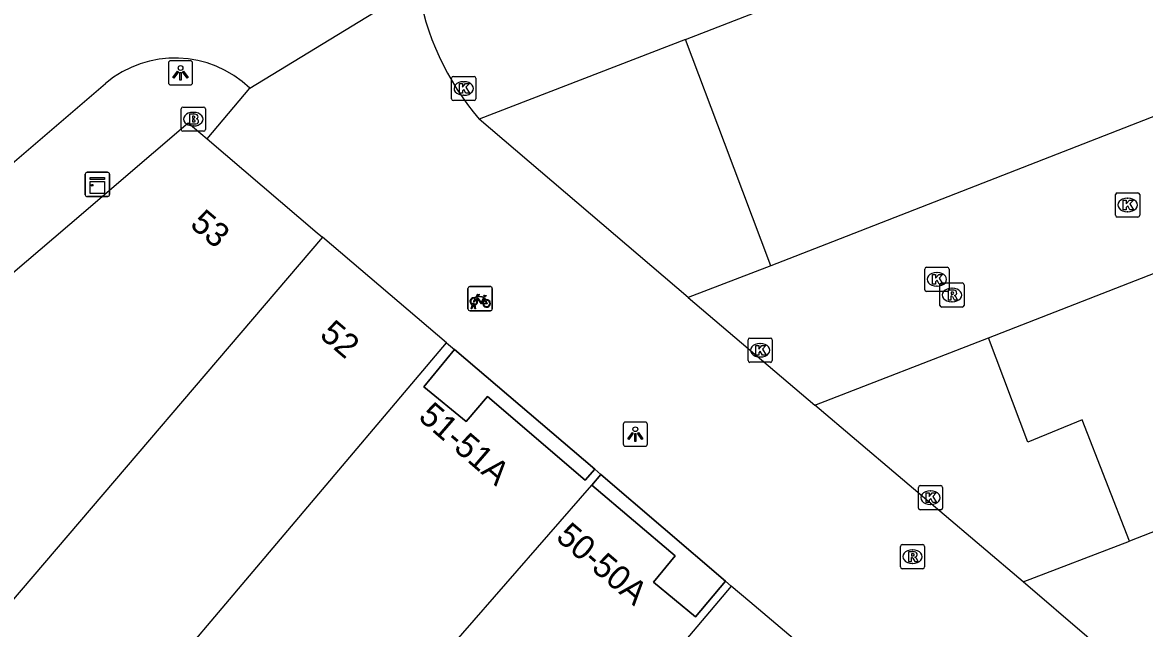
# Model space of a CAD drawing. Extents: x 160379 to 161131, y 383940 to 384849.
# Drawn here: x 160793.3 to 160839.62, y 384693.88 to 384718.91 of the extents above; entities that cross this region are included whole.
import ezdxf

# ---------------------------------------------------------------- set-up
doc = ezdxf.new("R2010")
doc.units = 0
for name, color, linetype in [('IMGEO_Brandkraan', 7, 'Continuous'), ('IMGEO_Fietsenrek', 7, 'Continuous'), ('IMGEO_Kast', 7, 'Continuous'), ('IMGEO_Kolk', 7, 'Continuous'), ('IMGEO_Lichtpunt', 7, 'Continuous'), ('IMGEO_Pand', 7, 'Continuous'), ('IMGEO_Pand_nummerreeks', 7, 'Continuous'), ('IMGEO_Pand_overbouw', 7, 'Continuous'), ('IMGEO_Parkeervlak_open', 7, 'Continuous'), ('IMGEO_Rijbaan_lokaal_open', 7, 'Continuous'), ('IMGEO_Rioolput', 7, 'Continuous')]:
    doc.layers.add(name, color=color, linetype=linetype)

msp = doc.modelspace()

# ---------------------------------------------------------------- linework, layer by layer
at = {"layer": 'IMGEO_Brandkraan'}
for p, q in [((160799.857, 384714.489), (160799.857, 384715.341)), ((160799.932, 384715.415), (160800.784, 384715.415)), ((160800.345, 384715.195), (160800.37, 384715.195)), ((160800.858, 384715.341), (160800.858, 384714.489)), ((160800.784, 384714.415), (160799.932, 384714.415)), ((160800.368, 384714.635), (160800.343, 384714.635))]:
    msp.add_line(p, q, dxfattribs=at)
for points in [[(160799.857, 384714.489), (160799.857, 384715.341)], [(160799.932, 384715.415), (160800.784, 384715.415)], [(160800.858, 384715.341), (160800.858, 384714.489)], [(160800.205, 384715.115), (160800.205, 384714.715), (160800.418, 384714.715)], [(160800.436, 384715.115), (160800.205, 384715.115)], [(160800.384, 384715.034), (160800.33, 384715.034), (160800.33, 384714.958)], [(160800.33, 384714.958), (160800.383, 384714.958)], [(160800.392, 384714.882), (160800.33, 384714.882), (160800.33, 384714.801)], [(160800.33, 384714.801), (160800.392, 384714.801)], [(160800.784, 384714.415), (160799.932, 384714.415)]]:
    msp.add_lwpolyline(points, dxfattribs=at)
for centre, radius, start, end in [((160799.934, 384715.339), 0.0765, 91.552, 178.448), ((160799.934, 384715.339), 0.0765, 91.552, 178.448), ((160800.782, 384715.339), 0.0765, 1.552, 88.448), ((160800.782, 384715.339), 0.0765, 1.552, 88.448), ((160800.385, 384714.996), 0.0379, 267.8285, 90.9355), ((160800.393, 384714.841), 0.0404, 269.8759, 90.5077), ((160800.424, 384714.966), 0.251, 268.6676, 293.5347), ((160800.44, 384714.97), 0.145, 59.4692, 91.5367), ((160800.465, 384715.017), 0.0922, 285.5137, 58.1501), ((160800.47, 384714.825), 0.105, 301.3115, 78.989), ((160799.934, 384714.491), 0.0765, 181.552, 268.448), ((160799.934, 384714.491), 0.0765, 181.552, 268.448), ((160800.782, 384714.491), 0.0765, 271.552, 358.448), ((160800.782, 384714.491), 0.0765, 271.552, 358.448)]:
    msp.add_arc(centre, radius, start, end, dxfattribs=at)
for centre, major_axis, ratio, start_param, end_param in [((160800.344, 384714.915), (-0.387, 0.002), 0.722429, 4.712389, 7.853982), ((160800.369, 384714.915), (-0.39, 0.002), 0.717154, 1.570796, 4.712389)]:
    msp.add_ellipse(centre, major_axis=major_axis, ratio=ratio, start_param=start_param, end_param=end_param, dxfattribs=at)
at = {"layer": 'IMGEO_Fietsenrek'}
for p, q in [((160811.695, 384707.079), (160811.695, 384707.92)), ((160811.695, 384707.92), (160811.695, 384707.079)), ((160811.77, 384708.004), (160812.611, 384708.004)), ((160812.611, 384708.004), (160811.77, 384708.004)), ((160812.695, 384707.929), (160812.695, 384707.088)), ((160812.695, 384707.088), (160812.695, 384707.929)), ((160811.933, 384707.26), (160811.932, 384707.264)), ((160811.964, 384707.271), (160811.965, 384707.264)), ((160812.382, 384707.553), (160812.418, 384707.458)), ((160812.62, 384707.004), (160811.779, 384707.004)), ((160811.779, 384707.004), (160812.62, 384707.004)), ((160811.822, 384707.088), (160811.861, 384707.248)), ((160811.856, 384707.088), (160811.822, 384707.088)), ((160811.891, 384707.236), (160811.856, 384707.088)), ((160811.974, 384707.088), (160811.94, 384707.23)), ((160811.972, 384707.234), (160812.007, 384707.088)), ((160812.007, 384707.088), (160811.974, 384707.088))]:
    msp.add_line(p, q, dxfattribs=at)
for points in [[(160812.029, 384707.478), (160811.977, 384707.388), (160811.937, 384707.363), (160811.938, 384707.41), (160811.993, 384707.504)], [(160812.008, 384707.53), (160812.103, 384707.694), (160812.189, 384707.68), (160812.191, 384707.671), (160812.135, 384707.66), (160812.108, 384707.615), (160812.364, 384707.574)], [(160812.304, 384707.286), (160812.254, 384707.286), (160812.063, 384707.537), (160812.044, 384707.505)], [(160812.351, 384707.549), (160812.094, 384707.59), (160812.077, 384707.561), (160812.244, 384707.341), (160812.351, 384707.549)], [(160812.399, 384707.451), (160812.369, 384707.528), (160812.26, 384707.31), (160812.303, 384707.31)], [(160812.333, 384707.31), (160812.453, 384707.309), (160812.409, 384707.423)], [(160812.429, 384707.43), (160812.484, 384707.285), (160812.334, 384707.285)], [(160812.364, 384707.574), (160812.389, 384707.623), (160812.383, 384707.627), (160812.36, 384707.631), (160812.348, 384707.638), (160812.347, 384707.641), (160812.349, 384707.646), (160812.444, 384707.631), (160812.446, 384707.621), (160812.436, 384707.608), (160812.424, 384707.602), (160812.41, 384707.608), (160812.382, 384707.553)]]:
    msp.add_lwpolyline(points, dxfattribs=at)
for centre, radius, start, end in [((160811.773, 384707.926), 0.0779, 92.4484, 184.2845), ((160811.773, 384707.926), 0.0779, 92.4484, 184.2845), ((160812.617, 384707.926), 0.0779, 2.4484, 94.2845), ((160812.617, 384707.926), 0.0779, 2.4484, 94.2845), ((160811.935, 384707.389), 0.159, 62.6766, 242.1369), ((160811.935, 384707.389), 0.129, 63.3192, 238.903), ((160811.915, 384707.26), 0.0499, 12.8025, 158.6934), ((160811.915, 384707.26), 0.0174, 12.8025, 163.4502), ((160811.935, 384707.389), 0.129, 253.415, 269.0204), ((160811.935, 384707.389), 0.129, 283.6043, 43.4302), ((160811.935, 384707.389), 0.159, 283.5766, 46.6042), ((160812.462, 384707.305), 0.159, 113.3408, 178.3217), ((160812.462, 384707.305), 0.159, 187.0065, 105.7708), ((160812.462, 384707.305), 0.129, 113.923, 177.9556), ((160812.462, 384707.305), 0.129, 188.6715, 104.5883), ((160811.773, 384707.082), 0.0779, 182.4484, 274.2845), ((160811.773, 384707.082), 0.0779, 182.4484, 274.2845), ((160811.935, 384707.389), 0.159, 253.9967, 271.7867), ((160812.617, 384707.082), 0.0779, 272.4484, 4.2845), ((160812.617, 384707.082), 0.0779, 272.4484, 4.2845)]:
    msp.add_arc(centre, radius, start, end, dxfattribs=at)
at = {"layer": 'IMGEO_Kast'}
for p, q in [((160795.9, 384711.796), (160795.9, 384712.637)), ((160795.9, 384712.637), (160795.9, 384711.796)), ((160795.975, 384712.721), (160796.816, 384712.721)), ((160796.816, 384712.721), (160795.975, 384712.721)), ((160796.9, 384712.646), (160796.9, 384711.805)), ((160796.9, 384711.805), (160796.9, 384712.646)), ((160796.825, 384711.721), (160795.984, 384711.721)), ((160795.984, 384711.721), (160796.825, 384711.721))]:
    msp.add_line(p, q, dxfattribs=at)
for points in [[(160796.095, 384712.511), (160796.695, 384712.511), (160796.695, 384712.426), (160796.095, 384712.426), (160796.095, 384712.511)], [(160796.095, 384712.336), (160796.695, 384712.336), (160796.695, 384711.847), (160796.095, 384711.847), (160796.095, 384712.336)]]:
    msp.add_lwpolyline(points, dxfattribs=at)
msp.add_circle((160796.179, 384712.185), 0.0377, dxfattribs=at)
for centre, start, end in [((160795.978, 384712.643), 92.4484, 184.2845), ((160795.978, 384712.643), 92.4484, 184.2845), ((160796.822, 384712.643), 2.4484, 94.2845), ((160796.822, 384712.643), 2.4484, 94.2845), ((160795.978, 384711.799), 182.4484, 274.2845), ((160795.978, 384711.799), 182.4484, 274.2845), ((160796.822, 384711.799), 272.4484, 4.2845), ((160796.822, 384711.799), 272.4484, 4.2845)]:
    msp.add_arc(centre, 0.0779, start, end, dxfattribs=at)
at = {"layer": 'IMGEO_Kolk'}
for p, q in [((160811.019, 384715.755), (160811.019, 384716.607)), ((160811.094, 384716.681), (160811.946, 384716.681)), ((160812.02, 384716.607), (160812.02, 384715.755)), ((160811.507, 384716.461), (160811.532, 384716.461)), ((160811.946, 384715.681), (160811.094, 384715.681)), ((160811.53, 384715.901), (160811.505, 384715.901)), ((160838.422, 384710.945), (160838.422, 384711.797)), ((160838.497, 384711.871), (160839.349, 384711.871)), ((160838.91, 384711.651), (160838.935, 384711.651)), ((160839.423, 384711.797), (160839.423, 384710.945)), ((160838.933, 384711.091), (160838.908, 384711.091)), ((160839.349, 384710.871), (160838.497, 384710.871)), ((160830.55, 384707.874), (160830.55, 384708.726)), ((160830.625, 384708.8), (160831.477, 384708.8)), ((160831.551, 384708.726), (160831.551, 384707.874)), ((160831.038, 384708.58), (160831.063, 384708.58)), ((160831.477, 384707.8), (160830.625, 384707.8)), ((160831.061, 384708.02), (160831.036, 384708.02)), ((160823.329, 384705.874), (160824.181, 384705.874)), ((160823.254, 384704.948), (160823.254, 384705.8)), ((160823.742, 384705.654), (160823.767, 384705.654)), ((160824.255, 384705.8), (160824.255, 384704.948)), ((160823.765, 384705.094), (160823.74, 384705.094)), ((160824.181, 384704.874), (160823.329, 384704.874)), ((160830.287, 384698.859), (160830.287, 384699.711)), ((160830.362, 384699.785), (160831.214, 384699.785)), ((160830.775, 384699.565), (160830.8, 384699.565)), ((160831.288, 384699.711), (160831.288, 384698.859)), ((160830.798, 384699.005), (160830.773, 384699.005)), ((160831.214, 384698.785), (160830.362, 384698.785))]:
    msp.add_line(p, q, dxfattribs=at)
for points in [[(160811.019, 384715.755), (160811.019, 384716.607)], [(160811.094, 384716.681), (160811.946, 384716.681)], [(160812.02, 384716.607), (160812.02, 384715.755)], [(160811.34, 384716.381), (160811.463, 384716.381), (160811.463, 384716.23), (160811.593, 384716.381), (160811.757, 384716.381), (160811.611, 384716.23), (160811.764, 384715.981), (160811.612, 384715.981), (160811.527, 384716.145), (160811.463, 384716.078), (160811.463, 384715.981), (160811.34, 384715.981), (160811.34, 384716.381)], [(160811.946, 384715.681), (160811.094, 384715.681)], [(160838.422, 384710.945), (160838.422, 384711.797)], [(160838.497, 384711.871), (160839.349, 384711.871)], [(160838.743, 384711.571), (160838.866, 384711.571), (160838.866, 384711.42), (160838.996, 384711.571), (160839.16, 384711.571), (160839.014, 384711.42), (160839.167, 384711.171), (160839.015, 384711.171), (160838.93, 384711.335), (160838.866, 384711.268), (160838.866, 384711.171), (160838.743, 384711.171), (160838.743, 384711.571)], [(160839.423, 384711.797), (160839.423, 384710.945)], [(160839.349, 384710.871), (160838.497, 384710.871)], [(160830.55, 384707.874), (160830.55, 384708.726)], [(160830.625, 384708.8), (160831.477, 384708.8)], [(160831.551, 384708.726), (160831.551, 384707.874)], [(160830.871, 384708.5), (160830.994, 384708.5), (160830.994, 384708.349), (160831.124, 384708.5), (160831.288, 384708.5), (160831.142, 384708.349), (160831.295, 384708.1), (160831.143, 384708.1), (160831.058, 384708.264), (160830.994, 384708.197), (160830.994, 384708.1), (160830.871, 384708.1), (160830.871, 384708.5)], [(160831.477, 384707.8), (160830.625, 384707.8)], [(160823.329, 384705.874), (160824.181, 384705.874)], [(160823.254, 384704.948), (160823.254, 384705.8)], [(160823.575, 384705.574), (160823.698, 384705.574), (160823.698, 384705.423), (160823.828, 384705.574), (160823.992, 384705.574), (160823.846, 384705.423), (160823.999, 384705.174), (160823.847, 384705.174), (160823.762, 384705.338), (160823.698, 384705.271), (160823.698, 384705.174), (160823.575, 384705.174), (160823.575, 384705.574)], [(160824.255, 384705.8), (160824.255, 384704.948)], [(160824.181, 384704.874), (160823.329, 384704.874)], [(160830.287, 384698.859), (160830.287, 384699.711)], [(160830.362, 384699.785), (160831.214, 384699.785)], [(160830.608, 384699.485), (160830.731, 384699.485), (160830.731, 384699.334), (160830.861, 384699.485), (160831.025, 384699.485), (160830.879, 384699.334), (160831.032, 384699.085), (160830.88, 384699.085), (160830.795, 384699.249), (160830.731, 384699.182), (160830.731, 384699.085), (160830.608, 384699.085), (160830.608, 384699.485)], [(160831.288, 384699.711), (160831.288, 384698.859)], [(160831.214, 384698.785), (160830.362, 384698.785)]]:
    msp.add_lwpolyline(points, dxfattribs=at)
for centre, start, end in [((160811.096, 384716.605), 91.552, 178.448), ((160811.096, 384716.605), 91.552, 178.448), ((160811.944, 384716.605), 1.552, 88.448), ((160811.944, 384716.605), 1.552, 88.448), ((160811.096, 384715.757), 181.552, 268.448), ((160811.096, 384715.757), 181.552, 268.448), ((160811.944, 384715.757), 271.552, 358.448), ((160811.944, 384715.757), 271.552, 358.448), ((160838.499, 384711.795), 91.552, 178.448), ((160838.499, 384711.795), 91.552, 178.448), ((160839.347, 384711.795), 1.552, 88.448), ((160839.347, 384711.795), 1.552, 88.448), ((160838.499, 384710.947), 181.552, 268.448), ((160838.499, 384710.947), 181.552, 268.448), ((160839.347, 384710.947), 271.552, 358.448), ((160839.347, 384710.947), 271.552, 358.448), ((160830.627, 384708.724), 91.552, 178.448), ((160830.627, 384708.724), 91.552, 178.448), ((160831.475, 384708.724), 1.552, 88.448), ((160831.475, 384708.724), 1.552, 88.448), ((160830.627, 384707.876), 181.552, 268.448), ((160830.627, 384707.876), 181.552, 268.448), ((160831.475, 384707.876), 271.552, 358.448), ((160831.475, 384707.876), 271.552, 358.448), ((160823.331, 384705.798), 91.552, 178.448), ((160823.331, 384705.798), 91.552, 178.448), ((160824.179, 384705.798), 1.552, 88.448), ((160824.179, 384705.798), 1.552, 88.448), ((160823.331, 384704.95), 181.552, 268.448), ((160823.331, 384704.95), 181.552, 268.448), ((160824.179, 384704.95), 271.552, 358.448), ((160824.179, 384704.95), 271.552, 358.448), ((160830.364, 384699.709), 91.552, 178.448), ((160830.364, 384699.709), 91.552, 178.448), ((160831.212, 384699.709), 1.552, 88.448), ((160831.212, 384699.709), 1.552, 88.448), ((160830.364, 384698.861), 181.552, 268.448), ((160830.364, 384698.861), 181.552, 268.448), ((160831.212, 384698.861), 271.552, 358.448), ((160831.212, 384698.861), 271.552, 358.448)]:
    msp.add_arc(centre, 0.0765, start, end, dxfattribs=at)
for centre, major_axis, ratio, start_param, end_param in [((160811.506, 384716.181), (-0.387, 0.002), 0.722429, 4.712389, 7.853982), ((160811.531, 384716.181), (-0.39, 0.002), 0.717154, 1.570796, 4.712389), ((160838.909, 384711.371), (-0.387, 0.002), 0.722429, 4.712389, 7.853982), ((160838.934, 384711.371), (-0.39, 0.002), 0.717154, 1.570796, 4.712389), ((160831.037, 384708.3), (-0.387, 0.002), 0.722429, 4.712389, 7.853982), ((160831.062, 384708.3), (-0.39, 0.002), 0.717154, 1.570796, 4.712389), ((160823.741, 384705.374), (-0.387, 0.002), 0.722429, 4.712389, 7.853982), ((160823.766, 384705.374), (-0.39, 0.002), 0.717154, 1.570796, 4.712389), ((160830.774, 384699.285), (-0.387, 0.002), 0.722429, 4.712389, 7.853982), ((160830.799, 384699.285), (-0.39, 0.002), 0.717154, 1.570796, 4.712389)]:
    msp.add_ellipse(centre, major_axis=major_axis, ratio=ratio, start_param=start_param, end_param=end_param, dxfattribs=at)
at = {"layer": 'IMGEO_Lichtpunt'}
for p, q in [((160799.332, 384717.229), (160799.332, 384716.422)), ((160799.332, 384717.229), (160799.332, 384716.422)), ((160800.234, 384717.324), (160799.426, 384717.324)), ((160800.234, 384717.324), (160799.426, 384717.324)), ((160800.328, 384716.422), (160800.328, 384717.229)), ((160800.328, 384716.422), (160800.328, 384717.229)), ((160799.426, 384716.328), (160800.234, 384716.328)), ((160799.426, 384716.328), (160800.234, 384716.328)), ((160818.105, 384702.313), (160818.105, 384701.506)), ((160818.105, 384702.313), (160818.105, 384701.506)), ((160819.007, 384702.408), (160818.199, 384702.408)), ((160819.007, 384702.408), (160818.199, 384702.408)), ((160819.101, 384701.506), (160819.101, 384702.313)), ((160819.101, 384701.506), (160819.101, 384702.313)), ((160818.199, 384701.412), (160819.007, 384701.412)), ((160818.199, 384701.412), (160819.007, 384701.412))]:
    msp.add_line(p, q, dxfattribs=at)
for points in [[(160799.706, 384716.893), (160799.745, 384716.865), (160799.557, 384716.603), (160799.519, 384716.63), (160799.706, 384716.893)], [(160799.808, 384716.845), (160799.855, 384716.845), (160799.855, 384716.523), (160799.808, 384716.523), (160799.808, 384716.845)], [(160799.918, 384716.865), (160799.956, 384716.892), (160800.143, 384716.63), (160800.104, 384716.602), (160799.918, 384716.865)], [(160818.479, 384701.977), (160818.518, 384701.949), (160818.33, 384701.687), (160818.292, 384701.714), (160818.479, 384701.977)], [(160818.581, 384701.929), (160818.628, 384701.929), (160818.628, 384701.607), (160818.581, 384701.607), (160818.581, 384701.929)], [(160818.691, 384701.949), (160818.729, 384701.976), (160818.916, 384701.714), (160818.877, 384701.686), (160818.691, 384701.949)]]:
    msp.add_lwpolyline(points, dxfattribs=at)
for centre in [(160799.831, 384717.027), (160818.604, 384702.111)]:
    msp.add_circle(centre, 0.0994, dxfattribs=at)
for centre, start, end in [((160799.426, 384717.229), 90, 180), ((160799.426, 384717.229), 90, 180), ((160800.234, 384717.229), 0, 90), ((160800.234, 384717.229), 0, 90), ((160799.426, 384716.422), 180, 270), ((160799.426, 384716.422), 180, 270), ((160800.234, 384716.422), 270, 0), ((160800.234, 384716.422), 270, 360), ((160818.199, 384702.313), 90, 180), ((160818.199, 384702.313), 90, 180), ((160819.007, 384702.313), 0, 90), ((160819.007, 384702.313), 0, 90), ((160818.199, 384701.506), 180, 270), ((160818.199, 384701.506), 180, 270), ((160819.007, 384701.506), 270, 0), ((160819.007, 384701.506), 270, 360)]:
    msp.add_arc(centre, 0.0946, start, end, dxfattribs=at)
at = {"layer": 'IMGEO_Pand'}
for points in [[(160785.646, 384702.376), (160795.822, 384711.063), (160797.289, 384712.315), (160800.15, 384714.757), (160800.924, 384714.098)], [(160800.924, 384714.098), (160805.469, 384710.226), (160805.684, 384710.042)], [(160805.684, 384710.042), (160792.767, 384694.898), (160785.646, 384702.376)], [(160810.813, 384705.674), (160805.684, 384710.042)], [(160791.714, 384684.785), (160797.188, 384690.011), (160797.403, 384689.827), (160810.813, 384705.674)], [(160816.925, 384700.463), (160816.537, 384700.011), (160812.503, 384703.469), (160811.619, 384702.434), (160809.878, 384703.859), (160811.145, 384705.406)], [(160810.813, 384705.674), (160811.145, 384705.406)], [(160816.925, 384700.463), (160817.183, 384700.242)], [(160816.812, 384699.809), (160817.183, 384700.242)], [(160799.885, 384676.274), (160804.679, 384681.851), (160802.606, 384683.502), (160816.812, 384699.809)], [(160822.33, 384695.835), (160821.08, 384694.368), (160819.348, 384695.804), (160820.241, 384696.882), (160816.812, 384699.809)], [(160822.33, 384695.835), (160822.565, 384695.633)], [(160822.565, 384695.633), (160810.911, 384681.827), (160803.216, 384672.805)], [(160828.776, 384690.376), (160823.332, 384694.984), (160822.565, 384695.633)]]:
    msp.add_lwpolyline(points, dxfattribs=at)
at = {"layer": 'IMGEO_Pand_overbouw'}
for points in [[(160816.925, 384700.463), (160811.145, 384705.406), (160809.878, 384703.859), (160811.619, 384702.434), (160812.503, 384703.469), (160816.537, 384700.011)], [(160816.812, 384699.809), (160820.241, 384696.882), (160819.348, 384695.804), (160821.08, 384694.368), (160822.33, 384695.835), (160817.183, 384700.242)]]:
    msp.add_lwpolyline(points, close=True, dxfattribs=at)
at = {"layer": 'IMGEO_Parkeervlak_open'}
for points in [[(160824.191, 384708.865), (160822.279, 384713.938), (160820.67, 384718.206)], [(160838.999, 384697.485), (160837.049, 384702.497), (160834.8, 384701.574), (160833.184, 384705.883)]]:
    msp.add_lwpolyline(points, dxfattribs=at)
at = {"layer": 'IMGEO_Rijbaan_lokaal_open'}
for points in [[(160820.67, 384718.206), (160846.624, 384728.28), (160874.848, 384739.37)], [(160878.411, 384730.02), (160826.499, 384709.757), (160824.191, 384708.865)], [(160833.184, 384705.883), (160880.591, 384724.4)], [(160802.687, 384716.196), (160809.621, 384720.435)], [(160820.67, 384718.206), (160812.16, 384714.918)], [(160792.784, 384713.001), (160796.73, 384716.389)], [(160800.924, 384714.098), (160802.687, 384716.196)], [(160884.187, 384715.141), (160838.999, 384697.485)], [(160820.786, 384707.548), (160812.16, 384714.918)], [(160824.191, 384708.865), (160820.786, 384707.548)], [(160820.786, 384707.548), (160826.013, 384703.108)], [(160826.013, 384703.108), (160833.184, 384705.883)], [(160811.145, 384705.406), (160816.925, 384700.463)], [(160834.611, 384695.805), (160826.013, 384703.108)], [(160817.183, 384700.242), (160822.33, 384695.835)], [(160834.611, 384695.805), (160838.999, 384697.485)], [(160839.867, 384691.302), (160834.611, 384695.805)]]:
    msp.add_lwpolyline(points, dxfattribs=at)
for centre, radius, start, end in [((160820.545, 384722.12), 11.053, 188.7665, 220.6586), ((160799.601, 384712.98), 4.457, 46.1838, 130.1049)]:
    msp.add_arc(centre, radius, start, end, dxfattribs=at)
at = {"layer": 'IMGEO_Rioolput'}
for p, q in [((160831.173, 384707.227), (160831.173, 384708.079)), ((160831.248, 384708.153), (160832.1, 384708.153)), ((160831.661, 384707.933), (160831.686, 384707.933)), ((160832.174, 384708.079), (160832.174, 384707.227)), ((160831.684, 384707.373), (160831.659, 384707.373)), ((160832.1, 384707.153), (160831.248, 384707.153)), ((160829.543, 384696.425), (160829.543, 384697.277)), ((160829.618, 384697.351), (160830.47, 384697.351)), ((160830.031, 384697.131), (160830.056, 384697.131)), ((160830.544, 384697.277), (160830.544, 384696.425)), ((160830.47, 384696.351), (160829.618, 384696.351)), ((160830.054, 384696.571), (160830.029, 384696.571))]:
    msp.add_line(p, q, dxfattribs=at)
for points in [[(160831.173, 384707.227), (160831.173, 384708.079)], [(160831.248, 384708.153), (160832.1, 384708.153)], [(160831.762, 384707.851), (160831.51, 384707.853), (160831.51, 384707.453)], [(160831.688, 384707.772), (160831.634, 384707.772), (160831.634, 384707.691)], [(160832.174, 384708.079), (160832.174, 384707.227)], [(160831.51, 384707.453), (160831.634, 384707.453), (160831.634, 384707.615), (160831.645, 384707.615)], [(160831.634, 384707.691), (160831.686, 384707.691)], [(160831.692, 384707.586), (160831.763, 384707.453), (160831.903, 384707.453), (160831.838, 384707.579)], [(160832.1, 384707.153), (160831.248, 384707.153)], [(160829.543, 384696.425), (160829.543, 384697.277)], [(160829.618, 384697.351), (160830.47, 384697.351)], [(160830.544, 384697.277), (160830.544, 384696.425)], [(160830.132, 384697.049), (160829.88, 384697.051), (160829.88, 384696.651)], [(160829.88, 384696.651), (160830.004, 384696.651), (160830.004, 384696.813), (160830.015, 384696.813)], [(160830.058, 384696.97), (160830.004, 384696.97), (160830.004, 384696.889)], [(160830.004, 384696.889), (160830.056, 384696.889)], [(160830.062, 384696.784), (160830.133, 384696.651), (160830.273, 384696.651), (160830.208, 384696.777)], [(160830.47, 384696.351), (160829.618, 384696.351)]]:
    msp.add_lwpolyline(points, dxfattribs=at)
for centre, radius, start, end in [((160831.25, 384708.077), 0.0765, 91.552, 178.448), ((160831.25, 384708.077), 0.0765, 91.552, 178.448), ((160831.694, 384707.676), 0.0964, 77.0061, 93.1865), ((160831.708, 384707.733), 0.0378, 276.6634, 79.6772), ((160831.761, 384707.741), 0.109, 350.3612, 89.416), ((160831.759, 384707.741), 0.112, 277.5842, 350.9817), ((160832.098, 384708.077), 0.0765, 1.552, 88.448), ((160832.098, 384708.077), 0.0765, 1.552, 88.448), ((160831.644, 384707.562), 0.0533, 26.0293, 88.6989), ((160831.67, 384707.88), 0.19, 274.7715, 282.9687), ((160831.743, 384707.526), 0.108, 29.5134, 73.7905), ((160831.25, 384707.229), 0.0765, 181.552, 268.448), ((160831.25, 384707.229), 0.0765, 181.552, 268.448), ((160832.098, 384707.229), 0.0765, 271.552, 358.448), ((160832.098, 384707.229), 0.0765, 271.552, 358.448), ((160829.62, 384697.275), 0.0765, 91.552, 178.448), ((160829.62, 384697.275), 0.0765, 91.552, 178.448), ((160830.468, 384697.275), 0.0765, 1.552, 88.448), ((160830.468, 384697.275), 0.0765, 1.552, 88.448), ((160830.014, 384696.76), 0.0533, 26.0293, 88.6989), ((160830.04, 384697.078), 0.19, 274.7715, 282.9687), ((160830.064, 384696.874), 0.0964, 77.0061, 93.1865), ((160830.078, 384696.931), 0.0378, 276.6634, 79.6772), ((160830.131, 384696.939), 0.109, 350.3612, 89.416), ((160830.129, 384696.939), 0.112, 277.5842, 350.9817), ((160830.113, 384696.724), 0.108, 29.5134, 73.7905), ((160829.62, 384696.427), 0.0765, 181.552, 268.448), ((160829.62, 384696.427), 0.0765, 181.552, 268.448), ((160830.468, 384696.427), 0.0765, 271.552, 358.448), ((160830.468, 384696.427), 0.0765, 271.552, 358.448)]:
    msp.add_arc(centre, radius, start, end, dxfattribs=at)
for centre, major_axis, ratio, start_param, end_param in [((160831.66, 384707.653), (-0.387, 0.002), 0.722429, 4.712389, 7.853982), ((160831.685, 384707.653), (-0.39, 0.002), 0.717154, 1.570796, 4.712389), ((160830.03, 384696.851), (-0.387, 0.002), 0.722429, 4.712389, 7.853982), ((160830.055, 384696.851), (-0.39, 0.002), 0.717154, 1.570796, 4.712389)]:
    msp.add_ellipse(centre, major_axis=major_axis, ratio=ratio, start_param=start_param, end_param=end_param, dxfattribs=at)

# ---------------------------------------------------------------- texts
at = {"layer": 'IMGEO_Pand_nummerreeks'}
for s, rotation, p in [('53', 319.5435, (160800.176, 384710.505)), ('52', 319.5435, (160805.528, 384705.94)), ('51-51A', 319.1446, (160809.602, 384702.553)), ('50-50A', 319.6001, (160815.277, 384697.583))]:
    msp.add_text(s, height=1, rotation=rotation, dxfattribs=at).set_placement(p)

doc.saveas('drawing.dxf')
